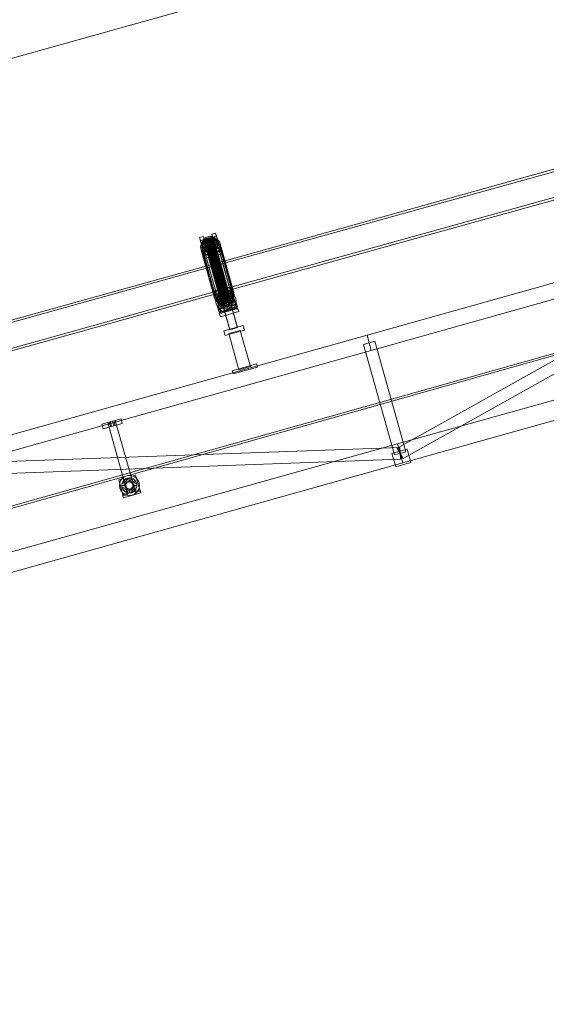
# Model space of a CAD drawing. Header units: millimetres. Extents: x -1970 to 61924, y -58230 to 6847.
# Tile 447 of 656: x 5185 to 6514, y -62 to 2424. Entities that reach past the tile are written whole.
import ezdxf

# ---------------------------------------------------------------- set-up
doc = ezdxf.new("R2010")
doc.units = ezdxf.units.MM
doc.layers.add('COTAS_P', color=1, linetype='Continuous', lineweight=0)
doc.layers.add('lateral_C01', color=7, linetype='Continuous', lineweight=0)
doc.dimstyles.new('R19_100', dxfattribs={"dimtxt": 250, "dimasz": 150, "dimexe": 150, "dimexo": 80, "dimgap": 100, "dimtad": 1, "dimtih": 1, "dimtoh": 1, "dimdsep": 46, "dimcen": 0.09, "dimadec": 0, "dimazin": 0, "dimtfac": 1, "dimtdec": 4, "dimtofl": 0, "dimtmove": 0, "dimatfit": 3, "dimfxl": 1, "dimtolj": 1, "dimtzin": 0, "dimarcsym": 0})

# ---------------------------------------------------------------- blocks, each defined once
blk = doc.blocks.new('DIM_R26_1')
at = {"layer": 'COTAS_P'}
for p, q in [((807.3, 1106.7), (9950.7, 3666.7)), ((9950.7, 3666.7), (9794.1, 3669.6)), ((9950.7, 3666.7), (9818.4, 3582.9)), ((10193.4, 2800), (9950.7, 3666.7)), ((807.3, 1106.7), (939.7, 1190.4)), ((1050, 240), (807.3, 1106.7)), ((807.3, 1106.7), (963.9, 1103.8))]:
    blk.add_line(p, q, dxfattribs=at)
blk.add_text('9495 P', height=250, rotation=15.6414, dxfattribs=at).set_placement((5352.1, 2483))
blk = doc.blocks.new('DIM_R26_28')
at = {"layer": 'COTAS_P'}
for p, q in [((-850, 0), (-850, -2500)), ((61924.1, 0), (61924.1, -2500)), ((-850, -2500), (-700, -2455)), ((61924.1, -2500), (61774.1, -2455)), ((-850, -2500), (61924.1, -2500)), ((-850, -2500), (-700, -2545)), ((61924.1, -2500), (61774.1, -2545))]:
    blk.add_line(p, q, dxfattribs=at)
blk.add_text('62774.13 P', height=250, dxfattribs=at).set_placement((30537.1, -2400))

msp = doc.modelspace()

# ---------------------------------------------------------------- linework, layer by layer
at = {"layer": 'lateral_C01'}
for p, q in [((1103.221, 51.156), (10242.208, 2626.749)), ((1104.577, 46.344), (10243.564, 2621.936)), ((6622.738, 2071.346), (5678.578, 1808.733)), ((5680.186, 1802.953), (6624.345, 2065.566)), ((5697.022, 1742.421), (6641.182, 2005.035)), ((6642.79, 1999.254), (5698.63, 1736.641)), ((6061.478, 1627.557), (7217.04, 1951.095)), ((6137.735, 1342.127), (7215.108, 1944.926)), ((6152.383, 1315.946), (7229.756, 1918.746)), ((6072.263, 1589.038), (7227.824, 1912.577)), ((5638.618, 1873.853), (5648.248, 1876.549)), ((5640.77, 1866.117), (5638.618, 1873.853)), ((5638.618, 1873.853), (5649.251, 1835.999)), ((5650.4, 1868.813), (5640.77, 1866.117)), ((5651.403, 1828.262), (5640.77, 1866.117)), ((5645.275, 1861.304), (5649.446, 1865.906)), ((5646.14, 1863.879), (5648.176, 1867.797)), ((5648.176, 1867.797), (5651.296, 1871.239)), ((5656.551, 1864.127), (5648.176, 1867.797)), ((5648.176, 1867.797), (5650.02, 1861.166)), ((5648.248, 1876.549), (5650.4, 1868.813)), ((5658.881, 1838.695), (5648.248, 1876.549)), ((5649.446, 1865.906), (5654.783, 1869.558)), ((5649.446, 1865.906), (5684.029, 1741.571)), ((5650.4, 1868.813), (5661.033, 1830.958)), ((5651.296, 1871.239), (5655.289, 1873.971)), ((5658.029, 1865.757), (5651.296, 1871.239)), ((5651.296, 1871.239), (5653.141, 1864.608)), ((5657.133, 1867.34), (5653.141, 1864.608)), ((5654.783, 1869.558), (5660.922, 1872.013)), ((5654.783, 1869.558), (5689.366, 1745.224)), ((5655.28, 1863.376), (5656.244, 1865.232)), ((5655.289, 1873.971), (5659.881, 1875.808)), ((5659.921, 1867.052), (5655.289, 1873.971)), ((5655.289, 1873.971), (5657.133, 1867.34)), ((5656.244, 1865.232), (5657.722, 1866.862)), ((5656.244, 1865.232), (5696.36, 1721.004)), ((5658.029, 1865.757), (5656.551, 1864.127)), ((5661.725, 1869.177), (5657.133, 1867.34)), ((5657.133, 1867.34), (5661.765, 1860.42)), ((5657.722, 1866.862), (5659.613, 1868.157)), ((5657.722, 1866.862), (5697.838, 1722.634)), ((5659.921, 1867.052), (5658.029, 1865.757)), ((5659.874, 1859.126), (5658.029, 1865.757)), ((5659.613, 1868.157), (5661.788, 1869.027)), ((5659.613, 1868.157), (5699.73, 1723.928)), ((5659.881, 1875.808), (5664.759, 1876.623)), ((5662.096, 1867.921), (5659.881, 1875.808)), ((5659.881, 1875.808), (5661.725, 1869.177)), ((5662.096, 1867.921), (5659.921, 1867.052)), ((5661.765, 1860.42), (5659.921, 1867.052)), ((5660.922, 1872.013), (5667.444, 1873.103)), ((5660.922, 1872.013), (5695.505, 1747.679)), ((5666.604, 1869.992), (5661.725, 1869.177)), ((5661.725, 1869.177), (5663.94, 1861.29)), ((5661.788, 1869.027), (5664.099, 1869.413)), ((5661.788, 1869.027), (5701.905, 1724.798)), ((5664.407, 1868.308), (5662.096, 1867.921)), ((5663.94, 1861.29), (5662.096, 1867.921)), ((5664.099, 1869.413), (5666.389, 1869.289)), ((5664.099, 1869.413), (5704.216, 1725.185)), ((5664.407, 1868.308), (5664.759, 1876.623)), ((5666.696, 1868.184), (5664.407, 1868.308)), ((5666.251, 1861.676), (5664.407, 1868.308)), ((5664.759, 1876.623), (5669.593, 1876.362)), ((5664.759, 1876.623), (5666.604, 1869.992)), ((5666.604, 1869.992), (5666.251, 1861.676)), ((5666.389, 1869.289), (5668.501, 1868.664)), ((5666.389, 1869.289), (5706.505, 1725.061)), ((5671.437, 1869.73), (5666.604, 1869.992)), ((5666.696, 1868.184), (5669.593, 1876.362)), ((5668.808, 1867.558), (5666.696, 1868.184)), ((5668.541, 1861.553), (5666.696, 1868.184)), ((5667.444, 1873.103), (5673.906, 1872.754)), ((5667.444, 1873.103), (5702.027, 1748.769)), ((5668.501, 1868.664), (5670.291, 1867.579)), ((5668.501, 1868.664), (5708.617, 1724.435)), ((5671.437, 1869.73), (5668.541, 1861.553)), ((5668.808, 1867.558), (5674.051, 1875.041)), ((5670.598, 1866.474), (5668.808, 1867.558)), ((5670.652, 1860.927), (5668.808, 1867.558)), ((5669.433, 1882.481), (5679.063, 1885.177)), ((5671.585, 1874.744), (5669.433, 1882.481)), ((5669.433, 1882.481), (5680.066, 1844.626)), ((5669.593, 1876.362), (5674.051, 1875.041)), ((5669.593, 1876.362), (5671.437, 1869.73)), ((5670.291, 1867.579), (5671.637, 1866.11)), ((5670.291, 1867.579), (5710.407, 1723.351)), ((5670.598, 1866.474), (5677.83, 1872.752)), ((5671.945, 1865.005), (5670.598, 1866.474)), ((5672.443, 1859.843), (5670.598, 1866.474)), ((5675.895, 1868.41), (5670.652, 1860.927)), ((5675.895, 1868.41), (5671.437, 1869.73)), ((5681.215, 1877.44), (5671.585, 1874.744)), ((5682.218, 1836.89), (5671.585, 1874.744)), ((5671.637, 1866.11), (5672.449, 1864.355)), ((5671.637, 1866.11), (5711.754, 1721.881)), ((5671.945, 1865.005), (5680.673, 1869.65)), ((5672.756, 1863.25), (5671.945, 1865.005)), ((5673.789, 1858.373), (5671.945, 1865.005)), ((5679.675, 1866.121), (5672.443, 1859.843)), ((5682.386, 1865.946), (5672.756, 1863.25)), ((5673.906, 1872.754), (5679.865, 1870.989)), ((5673.906, 1872.754), (5708.489, 1748.419)), ((5674.051, 1875.041), (5677.83, 1872.752)), ((5674.051, 1875.041), (5675.895, 1868.41)), ((5679.675, 1866.121), (5675.895, 1868.41)), ((5677.83, 1872.752), (5680.673, 1869.65)), ((5677.83, 1872.752), (5679.675, 1866.121)), ((5679.063, 1885.177), (5681.215, 1877.44)), ((5689.696, 1847.322), (5679.063, 1885.177)), ((5682.517, 1863.019), (5679.675, 1866.121)), ((5679.865, 1870.989), (5684.918, 1867.929)), ((5679.865, 1870.989), (5714.449, 1746.654)), ((5680.673, 1869.65), (5682.386, 1865.946)), ((5680.673, 1869.65), (5682.517, 1863.019)), ((5681.215, 1877.44), (5691.848, 1839.586)), ((5684.23, 1859.315), (5682.386, 1865.946)), ((5682.386, 1865.946), (5682.852, 1861.894)), ((5684.918, 1867.929), (5688.718, 1863.781)), ((5684.918, 1867.929), (5719.501, 1743.594)), ((5641.466, 1850.552), (5642.553, 1856.067)), ((5642.089, 1845.134), (5641.466, 1850.552)), ((5641.466, 1850.552), (5676.05, 1726.217)), ((5644.379, 1840.183), (5642.089, 1845.134)), ((5642.089, 1845.134), (5676.672, 1720.799)), ((5642.553, 1856.067), (5645.275, 1861.304)), ((5642.553, 1856.067), (5677.136, 1731.732)), ((5648.179, 1836.036), (5644.379, 1840.183)), ((5644.379, 1840.183), (5678.962, 1715.848)), ((5645.275, 1861.304), (5679.858, 1736.969)), ((5645.327, 1859.754), (5646.14, 1863.879)), ((5655.202, 1860.317), (5645.327, 1859.754)), ((5645.327, 1859.754), (5647.172, 1853.123)), ((5645.793, 1855.701), (5645.327, 1859.754)), ((5655.423, 1858.397), (5645.793, 1855.701)), ((5645.793, 1855.701), (5647.637, 1849.07)), ((5647.506, 1851.997), (5645.793, 1855.701)), ((5645.919, 1836.767), (5692.142, 1849.709)), ((5655.587, 1862.271), (5646.14, 1863.879)), ((5646.14, 1863.879), (5647.984, 1857.248)), ((5647.984, 1857.248), (5647.172, 1853.123)), ((5647.172, 1853.123), (5657.046, 1853.686)), ((5647.172, 1853.123), (5647.637, 1849.07)), ((5656.234, 1856.643), (5647.506, 1851.997)), ((5647.506, 1851.997), (5649.35, 1845.366)), ((5650.349, 1848.895), (5647.506, 1851.997)), ((5647.637, 1849.07), (5657.267, 1851.766)), ((5647.637, 1849.07), (5649.35, 1845.366)), ((5650.02, 1861.166), (5647.984, 1857.248)), ((5647.984, 1857.248), (5657.431, 1855.64)), ((5694.294, 1841.972), (5648.071, 1829.031)), ((5694.357, 1841.822), (5648.134, 1828.881)), ((5649.35, 1845.366), (5658.078, 1850.012)), ((5649.35, 1845.366), (5652.193, 1842.264)), ((5653.141, 1864.608), (5650.02, 1861.166)), ((5650.02, 1861.166), (5658.396, 1857.496)), ((5657.581, 1855.173), (5650.349, 1848.895)), ((5650.349, 1848.895), (5652.193, 1842.264)), ((5654.128, 1846.606), (5650.349, 1848.895)), ((5652.193, 1842.264), (5659.425, 1848.542)), ((5652.193, 1842.264), (5655.972, 1839.975)), ((5653.141, 1864.608), (5659.874, 1859.126)), ((5659.371, 1854.089), (5654.128, 1846.606)), ((5654.128, 1846.606), (5655.972, 1839.975)), ((5658.586, 1845.286), (5654.128, 1846.606)), ((5654.895, 1861.422), (5655.28, 1863.376)), ((5655.115, 1859.502), (5654.895, 1861.422)), ((5654.895, 1861.422), (5695.011, 1717.194)), ((5655.927, 1857.748), (5655.115, 1859.502)), ((5655.115, 1859.502), (5695.232, 1715.274)), ((5655.587, 1862.271), (5655.202, 1860.317)), ((5657.046, 1853.686), (5655.202, 1860.317)), ((5655.202, 1860.317), (5655.423, 1858.397)), ((5655.28, 1863.376), (5695.396, 1719.148)), ((5657.267, 1851.766), (5655.423, 1858.397)), ((5655.423, 1858.397), (5656.234, 1856.643)), ((5656.551, 1864.127), (5655.587, 1862.271)), ((5657.431, 1855.64), (5655.587, 1862.271)), ((5657.273, 1856.279), (5655.927, 1857.748)), ((5655.927, 1857.748), (5696.043, 1713.52)), ((5655.972, 1839.975), (5661.215, 1847.458)), ((5658.078, 1850.012), (5656.234, 1856.643)), ((5656.234, 1856.643), (5657.581, 1855.173)), ((5658.396, 1857.496), (5656.551, 1864.127)), ((5657.046, 1853.686), (5657.431, 1855.64)), ((5657.267, 1851.766), (5657.046, 1853.686)), ((5658.078, 1850.012), (5657.267, 1851.766)), ((5659.063, 1855.194), (5657.273, 1856.279)), ((5657.273, 1856.279), (5697.39, 1712.05)), ((5657.431, 1855.64), (5658.396, 1857.496)), ((5659.425, 1848.542), (5657.581, 1855.173)), ((5657.581, 1855.173), (5659.371, 1854.089)), ((5659.425, 1848.542), (5658.078, 1850.012)), ((5658.396, 1857.496), (5659.874, 1859.126)), ((5661.483, 1853.464), (5658.586, 1845.286)), ((5658.586, 1845.286), (5660.431, 1838.655)), ((5663.419, 1845.024), (5658.586, 1845.286)), ((5661.175, 1854.569), (5659.063, 1855.194)), ((5659.063, 1855.194), (5699.18, 1710.966)), ((5661.215, 1847.458), (5659.371, 1854.089)), ((5659.371, 1854.089), (5661.483, 1853.464)), ((5661.215, 1847.458), (5659.425, 1848.542)), ((5659.874, 1859.126), (5661.765, 1860.42)), ((5660.431, 1838.655), (5663.327, 1846.832)), ((5660.442, 1836.796), (5679.702, 1842.189)), ((5679.77, 1841.943), (5660.511, 1836.551)), ((5663.465, 1854.445), (5661.175, 1854.569)), ((5661.175, 1854.569), (5701.292, 1710.341)), ((5663.327, 1846.832), (5661.215, 1847.458)), ((5663.327, 1846.832), (5661.483, 1853.464)), ((5661.483, 1853.464), (5663.772, 1853.34)), ((5661.765, 1860.42), (5663.94, 1861.29)), ((5665.616, 1846.709), (5663.327, 1846.832)), ((5663.772, 1853.34), (5663.419, 1845.024)), ((5668.298, 1845.84), (5663.419, 1845.024)), ((5663.419, 1845.024), (5665.264, 1838.393)), ((5665.776, 1854.831), (5663.465, 1854.445)), ((5663.465, 1854.445), (5703.581, 1710.217)), ((5663.772, 1853.34), (5666.083, 1853.726)), ((5665.616, 1846.709), (5663.772, 1853.34)), ((5663.94, 1861.29), (5666.251, 1861.676)), ((5665.264, 1838.393), (5665.616, 1846.709)), ((5667.927, 1847.095), (5665.616, 1846.709)), ((5667.951, 1855.701), (5665.776, 1854.831)), ((5665.776, 1854.831), (5705.892, 1710.603)), ((5666.083, 1853.726), (5668.258, 1854.596)), ((5666.083, 1853.726), (5668.298, 1845.84)), ((5667.927, 1847.095), (5666.083, 1853.726)), ((5666.251, 1861.676), (5668.541, 1861.553)), ((5670.103, 1847.965), (5667.927, 1847.095)), ((5670.143, 1839.208), (5667.927, 1847.095)), ((5669.842, 1856.995), (5667.951, 1855.701)), ((5667.951, 1855.701), (5708.067, 1711.473)), ((5668.258, 1854.596), (5670.149, 1855.89)), ((5668.258, 1854.596), (5672.89, 1847.676)), ((5670.103, 1847.965), (5668.258, 1854.596)), ((5672.89, 1847.676), (5668.298, 1845.84)), ((5668.298, 1845.84), (5670.143, 1839.208)), ((5668.541, 1861.553), (5670.652, 1860.927)), ((5671.32, 1858.626), (5669.842, 1856.995)), ((5669.842, 1856.995), (5709.958, 1712.767)), ((5671.994, 1849.259), (5670.103, 1847.965)), ((5674.735, 1841.045), (5670.103, 1847.965)), ((5670.143, 1839.208), (5674.735, 1841.045)), ((5670.149, 1855.89), (5671.627, 1857.521)), ((5670.149, 1855.89), (5676.883, 1850.409)), ((5671.994, 1849.259), (5670.149, 1855.89)), ((5670.652, 1860.927), (5672.443, 1859.843)), ((5672.284, 1860.482), (5671.32, 1858.626)), ((5671.32, 1858.626), (5711.436, 1714.398)), ((5671.627, 1857.521), (5672.592, 1859.376)), ((5671.627, 1857.521), (5680.003, 1853.851)), ((5673.472, 1850.89), (5671.627, 1857.521)), ((5673.472, 1850.89), (5671.994, 1849.259)), ((5678.727, 1843.777), (5671.994, 1849.259)), ((5672.669, 1862.436), (5672.284, 1860.482)), ((5672.284, 1860.482), (5712.401, 1716.253)), ((5672.443, 1859.843), (5673.789, 1858.373)), ((5672.449, 1864.355), (5672.669, 1862.436)), ((5712.565, 1720.127), (5672.449, 1864.355)), ((5672.592, 1859.376), (5672.977, 1861.331)), ((5672.592, 1859.376), (5682.039, 1857.768)), ((5674.436, 1852.745), (5672.592, 1859.376)), ((5672.669, 1862.436), (5712.786, 1718.207)), ((5672.756, 1863.25), (5674.601, 1856.619)), ((5672.977, 1861.331), (5672.756, 1863.25)), ((5676.883, 1850.409), (5672.89, 1847.676)), ((5672.89, 1847.676), (5674.735, 1841.045)), ((5672.977, 1861.331), (5682.852, 1861.894)), ((5674.821, 1854.699), (5672.977, 1861.331)), ((5674.436, 1852.745), (5673.472, 1850.89)), ((5681.847, 1847.22), (5673.472, 1850.89)), ((5682.517, 1863.019), (5673.789, 1858.373)), ((5673.789, 1858.373), (5674.601, 1856.619)), ((5674.821, 1854.699), (5674.436, 1852.745)), ((5683.883, 1851.137), (5674.436, 1852.745)), ((5674.601, 1856.619), (5684.23, 1859.315)), ((5674.601, 1856.619), (5674.821, 1854.699)), ((5674.735, 1841.045), (5678.727, 1843.777)), ((5684.696, 1855.263), (5674.821, 1854.699)), ((5680.003, 1853.851), (5676.883, 1850.409)), ((5676.883, 1850.409), (5678.727, 1843.777)), ((5678.727, 1843.777), (5681.847, 1847.22)), ((5679.702, 1842.189), (5679.77, 1841.943)), ((5734.333, 1647.078), (5679.702, 1842.189)), ((5679.77, 1841.943), (5734.402, 1646.833)), ((5682.039, 1857.768), (5680.003, 1853.851)), ((5680.003, 1853.851), (5681.847, 1847.22)), ((5689.696, 1847.322), (5680.066, 1844.626)), ((5680.066, 1844.626), (5682.218, 1836.89)), ((5681.847, 1847.22), (5683.883, 1851.137)), ((5682.852, 1861.894), (5682.039, 1857.768)), ((5682.039, 1857.768), (5683.883, 1851.137)), ((5684.23, 1859.315), (5682.517, 1863.019)), ((5682.852, 1861.894), (5684.696, 1855.263)), ((5687.823, 1842.66), (5683.651, 1838.059)), ((5683.883, 1851.137), (5684.696, 1855.263)), ((5684.696, 1855.263), (5684.23, 1859.315)), ((5690.544, 1847.897), (5687.823, 1842.66)), ((5687.823, 1842.66), (5722.406, 1718.326)), ((5688.718, 1863.781), (5691.008, 1858.83)), ((5688.718, 1863.781), (5723.301, 1739.447)), ((5691.848, 1839.586), (5689.696, 1847.322)), ((5691.631, 1853.413), (5690.544, 1847.897)), ((5690.544, 1847.897), (5725.127, 1723.563)), ((5691.008, 1858.83), (5691.631, 1853.413)), ((5725.591, 1734.496), (5691.008, 1858.83)), ((5691.631, 1853.413), (5726.214, 1729.078)), ((5692.142, 1849.709), (5694.294, 1841.972)), ((5694.357, 1841.822), (5692.142, 1849.709)), ((5694.294, 1841.972), (5696.509, 1834.086)), ((5696.509, 1834.086), (5694.357, 1841.822)), ((5648.071, 1829.031), (5645.919, 1836.767)), ((5645.919, 1836.767), (5648.134, 1828.881)), ((5650.286, 1821.144), (5648.071, 1829.031)), ((5648.134, 1828.881), (5650.286, 1821.144)), ((5653.232, 1832.975), (5648.179, 1836.036)), ((5648.179, 1836.036), (5682.763, 1711.701)), ((5658.881, 1838.695), (5649.251, 1835.999)), ((5649.251, 1835.999), (5651.403, 1828.262)), ((5650.286, 1821.144), (5696.509, 1834.086)), ((5651.403, 1828.262), (5661.033, 1830.958)), ((5659.192, 1831.21), (5653.232, 1832.975)), ((5653.232, 1832.975), (5687.815, 1708.641)), ((5655.972, 1839.975), (5660.431, 1838.655)), ((5661.033, 1830.958), (5658.881, 1838.695)), ((5665.653, 1830.861), (5659.192, 1831.21)), ((5659.192, 1831.21), (5693.775, 1706.876)), ((5660.431, 1838.655), (5665.264, 1838.393)), ((5660.511, 1836.551), (5660.442, 1836.796)), ((5715.074, 1641.685), (5660.442, 1836.796)), ((5715.143, 1641.44), (5660.511, 1836.551)), ((5665.264, 1838.393), (5670.143, 1839.208)), ((5672.175, 1831.951), (5665.653, 1830.861)), ((5665.653, 1830.861), (5700.236, 1706.526)), ((5678.314, 1834.406), (5672.175, 1831.951)), ((5672.175, 1831.951), (5706.758, 1707.616)), ((5683.651, 1838.059), (5678.314, 1834.406)), ((5678.314, 1834.406), (5712.897, 1710.071)), ((5682.218, 1836.89), (5691.848, 1839.586)), ((5683.651, 1838.059), (5718.234, 1713.724)), ((5678.578, 1808.733), (4734.419, 1546.12)), ((4736.026, 1540.34), (5680.186, 1802.953)), ((5697.022, 1742.421), (5678.578, 1808.733)), ((5678.578, 1808.733), (5680.186, 1802.953)), ((5680.186, 1802.953), (5698.63, 1736.641)), ((4752.863, 1479.808), (5697.022, 1742.421)), ((5676.276, 1738.466), (5685.905, 1741.162)), ((5684.029, 1741.571), (5679.858, 1736.969)), ((5689.366, 1745.224), (5684.029, 1741.571)), ((5685.905, 1741.162), (5688.057, 1733.426)), ((5696.538, 1703.308), (5685.905, 1741.162)), ((5695.505, 1747.679), (5689.366, 1745.224)), ((5702.027, 1748.769), (5695.505, 1747.679)), ((5697.538, 1740.421), (5702.417, 1741.236)), ((5708.489, 1748.419), (5702.027, 1748.769)), ((5702.064, 1732.921), (5702.417, 1741.236)), ((5702.417, 1741.236), (5707.25, 1740.975)), ((5702.417, 1741.236), (5704.261, 1734.605)), ((5704.353, 1732.797), (5707.25, 1740.975)), ((5707.091, 1747.094), (5716.72, 1749.79)), ((5709.242, 1739.358), (5707.091, 1747.094)), ((5707.091, 1747.094), (5717.723, 1709.24)), ((5707.25, 1740.975), (5711.708, 1739.655)), ((5707.25, 1740.975), (5709.094, 1734.344)), ((5714.449, 1746.654), (5708.489, 1748.419)), ((5718.872, 1742.054), (5709.242, 1739.358)), ((5719.501, 1743.594), (5714.449, 1746.654)), ((5716.72, 1749.79), (5718.872, 1742.054)), ((5727.353, 1711.936), (5716.72, 1749.79)), ((5718.872, 1742.054), (5729.505, 1704.199)), ((5723.301, 1739.447), (5719.501, 1743.594)), ((5698.63, 1736.641), (4754.471, 1474.028)), ((5677.136, 1731.732), (5676.05, 1726.217)), ((5676.05, 1726.217), (5676.672, 1720.799)), ((5678.427, 1730.73), (5676.276, 1738.466)), ((5676.276, 1738.466), (5686.908, 1700.612)), ((5676.672, 1720.799), (5678.962, 1715.848)), ((5679.858, 1736.969), (5677.136, 1731.732)), ((5688.057, 1733.426), (5678.427, 1730.73)), ((5689.06, 1692.875), (5678.427, 1730.73)), ((5678.962, 1715.848), (5682.763, 1711.701)), ((5679.055, 1728.668), (5688.685, 1731.364)), ((5679.055, 1728.668), (5691.996, 1682.445)), ((5680.08, 1711.897), (5680.872, 1718.48)), ((5680.872, 1718.48), (5683.341, 1724.634)), ((5682.984, 1724.367), (5683.797, 1728.493)), ((5692.859, 1724.93), (5682.984, 1724.367)), ((5682.984, 1724.367), (5684.829, 1717.736)), ((5683.45, 1720.314), (5682.984, 1724.367)), ((5683.341, 1724.634), (5687.318, 1729.94)), ((5693.08, 1723.01), (5683.45, 1720.314)), ((5683.45, 1720.314), (5685.295, 1713.683)), ((5685.163, 1716.611), (5683.45, 1720.314)), ((5683.797, 1728.493), (5685.833, 1732.41)), ((5693.244, 1726.884), (5683.797, 1728.493)), ((5683.797, 1728.493), (5685.641, 1721.861)), ((5685.641, 1721.861), (5684.829, 1717.736)), ((5684.829, 1717.736), (5694.704, 1718.299)), ((5684.829, 1717.736), (5685.295, 1713.683)), ((5693.891, 1721.256), (5685.163, 1716.611)), ((5685.163, 1716.611), (5687.007, 1709.98)), ((5688.006, 1713.509), (5685.163, 1716.611)), ((5685.295, 1713.683), (5694.924, 1716.379)), ((5687.677, 1725.779), (5685.641, 1721.861)), ((5685.641, 1721.861), (5695.089, 1720.253)), ((5685.833, 1732.41), (5688.953, 1735.852)), ((5694.208, 1728.74), (5685.833, 1732.41)), ((5685.833, 1732.41), (5687.677, 1725.779)), ((5686.48, 1711.969), (5687.072, 1716.893)), ((5687.072, 1716.893), (5688.919, 1721.497)), ((5696.76, 1714.413), (5687.072, 1716.893)), ((5687.318, 1729.94), (5692.533, 1734.035)), ((5690.798, 1729.221), (5687.677, 1725.779)), ((5687.677, 1725.779), (5696.053, 1722.109)), ((5695.238, 1719.787), (5688.006, 1713.509)), ((5688.057, 1733.426), (5698.69, 1695.572)), ((5701.626, 1685.142), (5688.685, 1731.364)), ((5688.919, 1721.497), (5691.894, 1725.465)), ((5697.634, 1716.594), (5688.919, 1721.497)), ((5688.953, 1735.852), (5692.946, 1738.585)), ((5695.687, 1730.371), (5688.953, 1735.852)), ((5688.953, 1735.852), (5690.798, 1729.221)), ((5694.79, 1731.953), (5690.798, 1729.221)), ((5690.798, 1729.221), (5697.531, 1723.739)), ((5697.028, 1718.702), (5691.785, 1711.219)), ((5691.894, 1725.465), (5695.795, 1728.529)), ((5699.044, 1718.474), (5691.894, 1725.465)), ((5692.533, 1734.035), (5698.63, 1736.641)), ((5693.244, 1726.884), (5692.859, 1724.93)), ((5694.704, 1718.299), (5692.859, 1724.93)), ((5692.859, 1724.93), (5693.08, 1723.01)), ((5692.946, 1738.585), (5697.538, 1740.421)), ((5697.578, 1731.665), (5692.946, 1738.585)), ((5692.946, 1738.585), (5694.79, 1731.953)), ((5694.924, 1716.379), (5693.08, 1723.01)), ((5693.08, 1723.01), (5693.891, 1721.256)), ((5694.208, 1728.74), (5693.244, 1726.884)), ((5695.089, 1720.253), (5693.244, 1726.884)), ((5695.736, 1714.625), (5693.891, 1721.256)), ((5693.891, 1721.256), (5695.238, 1719.787)), ((5695.687, 1730.371), (5694.208, 1728.74)), ((5696.053, 1722.109), (5694.208, 1728.74)), ((5694.704, 1718.299), (5695.089, 1720.253)), ((5694.924, 1716.379), (5694.704, 1718.299)), ((5699.382, 1733.79), (5694.79, 1731.953)), ((5694.79, 1731.953), (5699.422, 1725.034)), ((5695.736, 1714.625), (5694.924, 1716.379)), ((5695.396, 1719.148), (5695.011, 1717.194)), ((5695.011, 1717.194), (5695.232, 1715.274)), ((5695.089, 1720.253), (5696.053, 1722.109)), ((5697.082, 1713.156), (5695.238, 1719.787)), ((5695.238, 1719.787), (5697.028, 1718.702)), ((5696.36, 1721.004), (5695.396, 1719.148)), ((5697.578, 1731.665), (5695.687, 1730.371)), ((5697.531, 1723.739), (5695.687, 1730.371)), ((5695.795, 1728.529), (5700.356, 1730.478)), ((5700.891, 1719.925), (5695.795, 1728.529)), ((5696.053, 1722.109), (5697.531, 1723.739)), ((5699.14, 1718.077), (5696.243, 1709.899)), ((5697.838, 1722.634), (5696.36, 1721.004)), ((5696.76, 1714.413), (5697.634, 1716.594)), ((5698.872, 1712.071), (5697.028, 1718.702)), ((5697.028, 1718.702), (5699.14, 1718.077)), ((5697.531, 1723.739), (5699.422, 1725.034)), ((5699.753, 1732.535), (5697.538, 1740.421)), ((5697.538, 1740.421), (5699.382, 1733.79)), ((5699.753, 1732.535), (5697.578, 1731.665)), ((5699.422, 1725.034), (5697.578, 1731.665)), ((5697.634, 1716.594), (5699.044, 1718.474)), ((5699.73, 1723.928), (5697.838, 1722.634)), ((5698.63, 1736.641), (5705.194, 1737.58)), ((5699.044, 1718.474), (5700.891, 1719.925)), ((5700.984, 1711.446), (5699.14, 1718.077)), ((5699.14, 1718.077), (5701.429, 1717.953)), ((5704.261, 1734.605), (5699.382, 1733.79)), ((5699.382, 1733.79), (5701.597, 1725.904)), ((5699.422, 1725.034), (5701.597, 1725.904)), ((5701.905, 1724.798), (5699.73, 1723.928)), ((5702.064, 1732.921), (5699.753, 1732.535)), ((5701.597, 1725.904), (5699.753, 1732.535)), ((5700.356, 1730.478), (5705.266, 1731.18)), ((5703.052, 1720.848), (5700.356, 1730.478)), ((5700.891, 1719.925), (5703.052, 1720.848)), ((5701.429, 1717.953), (5701.076, 1709.638)), ((5701.429, 1717.953), (5703.74, 1718.339)), ((5703.274, 1711.322), (5701.429, 1717.953)), ((5701.597, 1725.904), (5703.908, 1726.29)), ((5704.216, 1725.185), (5701.905, 1724.798)), ((5704.353, 1732.797), (5702.064, 1732.921)), ((5703.908, 1726.29), (5702.064, 1732.921)), ((5703.052, 1720.848), (5705.378, 1721.181)), ((5703.74, 1718.339), (5705.915, 1719.209)), ((5703.74, 1718.339), (5705.955, 1710.453)), ((5705.585, 1711.708), (5703.74, 1718.339)), ((5704.261, 1734.605), (5703.908, 1726.29)), ((5703.908, 1726.29), (5706.198, 1726.166)), ((5706.505, 1725.061), (5704.216, 1725.185)), ((5709.094, 1734.344), (5704.261, 1734.605)), ((5706.465, 1732.172), (5704.353, 1732.797)), ((5706.198, 1726.166), (5704.353, 1732.797)), ((5705.194, 1737.58), (5711.777, 1736.788)), ((5705.378, 1721.181), (5705.266, 1731.18)), ((5705.266, 1731.18), (5710.19, 1730.588)), ((5705.378, 1721.181), (5707.71, 1720.9)), ((5705.915, 1719.209), (5707.806, 1720.503)), ((5705.915, 1719.209), (5710.547, 1712.289)), ((5707.76, 1712.578), (5705.915, 1719.209)), ((5709.094, 1734.344), (5706.198, 1726.166)), ((5706.198, 1726.166), (5708.31, 1725.54)), ((5706.465, 1732.172), (5711.708, 1739.655)), ((5708.255, 1731.087), (5706.465, 1732.172)), ((5708.31, 1725.54), (5706.465, 1732.172)), ((5708.617, 1724.435), (5706.505, 1725.061)), ((5707.71, 1720.9), (5710.19, 1730.588)), ((5707.71, 1720.9), (5709.891, 1720.026)), ((5707.806, 1720.503), (5709.285, 1722.134)), ((5707.806, 1720.503), (5714.54, 1715.022)), ((5709.651, 1713.872), (5707.806, 1720.503)), ((5708.255, 1731.087), (5715.487, 1737.365)), ((5709.602, 1729.618), (5708.255, 1731.087)), ((5710.1, 1724.456), (5708.255, 1731.087)), ((5713.552, 1733.023), (5708.31, 1725.54)), ((5708.31, 1725.54), (5710.1, 1724.456)), ((5710.407, 1723.351), (5708.617, 1724.435)), ((5713.552, 1733.023), (5709.094, 1734.344)), ((5719.875, 1701.503), (5709.242, 1739.358)), ((5709.285, 1722.134), (5710.249, 1723.99)), ((5709.285, 1722.134), (5717.66, 1718.464)), ((5711.129, 1715.503), (5709.285, 1722.134)), ((5709.602, 1729.618), (5718.33, 1734.263)), ((5710.413, 1727.864), (5709.602, 1729.618)), ((5711.446, 1722.987), (5709.602, 1729.618)), ((5709.87, 1737.296), (5719.5, 1739.992)), ((5709.87, 1737.296), (5722.811, 1691.073)), ((5709.891, 1720.026), (5714.794, 1728.741)), ((5709.891, 1720.026), (5711.771, 1718.616)), ((5717.332, 1730.734), (5710.1, 1724.456)), ((5710.1, 1724.456), (5711.446, 1722.987)), ((5710.19, 1730.588), (5714.794, 1728.741)), ((5710.249, 1723.99), (5710.634, 1725.944)), ((5710.249, 1723.99), (5719.696, 1722.381)), ((5712.093, 1717.358), (5710.249, 1723.99)), ((5711.754, 1721.881), (5710.407, 1723.351)), ((5720.043, 1730.56), (5710.413, 1727.864)), ((5710.413, 1727.864), (5712.258, 1721.232)), ((5710.634, 1725.944), (5710.413, 1727.864)), ((5710.634, 1725.944), (5720.509, 1726.507)), ((5712.478, 1719.313), (5710.634, 1725.944)), ((5712.093, 1717.358), (5711.129, 1715.503)), ((5711.436, 1714.398), (5712.401, 1716.253)), ((5720.175, 1727.632), (5711.446, 1722.987)), ((5711.446, 1722.987), (5712.258, 1721.232)), ((5711.708, 1739.655), (5715.487, 1737.365)), ((5711.708, 1739.655), (5713.552, 1733.023)), ((5712.565, 1720.127), (5711.754, 1721.881)), ((5711.771, 1718.616), (5718.762, 1725.766)), ((5711.771, 1718.616), (5713.222, 1716.768)), ((5711.777, 1736.788), (5717.931, 1734.319)), ((5712.478, 1719.313), (5712.093, 1717.358)), ((5721.54, 1715.75), (5712.093, 1717.358)), ((5712.258, 1721.232), (5721.887, 1723.929)), ((5712.258, 1721.232), (5712.478, 1719.313)), ((5712.401, 1716.253), (5712.786, 1718.207)), ((5722.353, 1719.876), (5712.478, 1719.313)), ((5712.786, 1718.207), (5712.565, 1720.127)), ((5713.222, 1716.768), (5721.826, 1721.865)), ((5713.222, 1716.768), (5714.145, 1714.608)), ((5717.332, 1730.734), (5713.552, 1733.023)), ((5723.775, 1717.304), (5714.145, 1714.608)), ((5717.66, 1718.464), (5714.54, 1715.022)), ((5714.794, 1728.741), (5718.762, 1725.766)), ((5715.487, 1737.365), (5718.33, 1734.263)), ((5715.487, 1737.365), (5717.332, 1730.734)), ((5720.175, 1727.632), (5717.332, 1730.734)), ((5719.696, 1722.381), (5717.66, 1718.464)), ((5717.66, 1718.464), (5719.505, 1711.833)), ((5717.931, 1734.319), (5723.237, 1730.342)), ((5718.234, 1713.724), (5722.406, 1718.326)), ((5718.33, 1734.263), (5720.043, 1730.56)), ((5718.33, 1734.263), (5720.175, 1727.632)), ((5718.762, 1725.766), (5721.826, 1721.865)), ((5732.441, 1693.769), (5719.5, 1739.992)), ((5719.505, 1711.833), (5721.54, 1715.75)), ((5720.509, 1726.507), (5719.696, 1722.381)), ((5719.696, 1722.381), (5721.54, 1715.75)), ((5721.887, 1723.929), (5720.043, 1730.56)), ((5720.043, 1730.56), (5720.509, 1726.507)), ((5721.887, 1723.929), (5720.175, 1727.632)), ((5720.509, 1726.507), (5722.353, 1719.876)), ((5721.54, 1715.75), (5722.353, 1719.876)), ((5721.826, 1721.865), (5723.775, 1717.304)), ((5722.353, 1719.876), (5721.887, 1723.929)), ((5722.406, 1718.326), (5725.127, 1723.563)), ((5723.237, 1730.342), (5727.332, 1725.127)), ((5725.591, 1734.496), (5723.301, 1739.447)), ((5723.775, 1717.304), (5724.477, 1712.394)), ((5725.127, 1723.563), (5726.214, 1729.078)), ((5726.214, 1729.078), (5725.591, 1734.496)), ((5727.332, 1725.127), (5729.938, 1719.03)), ((5729.938, 1719.03), (5730.877, 1712.466)), ((5681.019, 1705.333), (5680.08, 1711.897)), ((5683.625, 1699.236), (5681.019, 1705.333)), ((5682.763, 1711.701), (5687.815, 1708.641)), ((5683.576, 1701.38), (5729.799, 1714.322)), ((5685.728, 1693.644), (5683.576, 1701.38)), ((5683.576, 1701.38), (5685.792, 1693.494)), ((5687.72, 1694.021), (5683.625, 1699.236)), ((5685.295, 1713.683), (5687.007, 1709.98)), ((5731.951, 1706.585), (5685.728, 1693.644)), ((5687.943, 1685.758), (5685.728, 1693.644)), ((5732.014, 1706.435), (5685.792, 1693.494)), ((5685.792, 1693.494), (5687.943, 1685.758)), ((5696.479, 1712.081), (5686.48, 1711.969)), ((5687.182, 1707.059), (5686.48, 1711.969)), ((5696.538, 1703.308), (5686.908, 1700.612)), ((5686.908, 1700.612), (5689.06, 1692.875)), ((5687.007, 1709.98), (5695.736, 1714.625)), ((5687.007, 1709.98), (5689.85, 1706.877)), ((5696.812, 1709.755), (5687.182, 1707.059)), ((5689.131, 1702.498), (5687.182, 1707.059)), ((5693.025, 1690.044), (5687.72, 1694.021)), ((5687.815, 1708.641), (5693.775, 1706.876)), ((5687.943, 1685.758), (5734.166, 1698.699)), ((5688.006, 1713.509), (5689.85, 1706.877)), ((5691.785, 1711.219), (5688.006, 1713.509)), ((5688.568, 1683.562), (5734.791, 1696.504)), ((5689.06, 1692.875), (5698.69, 1695.572)), ((5697.735, 1707.595), (5689.131, 1702.498)), ((5692.195, 1698.597), (5689.131, 1702.498)), ((5689.85, 1706.877), (5697.082, 1713.156)), ((5689.85, 1706.877), (5693.63, 1704.588)), ((5691.785, 1711.219), (5693.63, 1704.588)), ((5696.243, 1709.899), (5691.785, 1711.219)), ((5699.186, 1705.747), (5692.195, 1698.597)), ((5696.163, 1695.622), (5692.195, 1698.597)), ((5693.63, 1704.588), (5698.872, 1712.071)), ((5693.63, 1704.588), (5698.088, 1703.268)), ((5693.775, 1706.876), (5700.236, 1706.526)), ((5695.232, 1715.274), (5696.043, 1713.52)), ((5697.082, 1713.156), (5695.736, 1714.625)), ((5696.043, 1713.52), (5697.39, 1712.05)), ((5701.066, 1704.337), (5696.163, 1695.622)), ((5700.767, 1693.775), (5696.163, 1695.622)), ((5696.243, 1709.899), (5698.088, 1703.268)), ((5701.076, 1709.638), (5696.243, 1709.899)), ((5696.479, 1712.081), (5696.76, 1714.413)), ((5696.812, 1709.755), (5696.479, 1712.081)), ((5698.69, 1695.572), (5696.538, 1703.308)), ((5697.735, 1707.595), (5696.812, 1709.755)), ((5698.872, 1712.071), (5697.082, 1713.156)), ((5697.39, 1712.05), (5699.18, 1710.966)), ((5699.186, 1705.747), (5697.735, 1707.595)), ((5698.022, 1701.686), (5717.281, 1707.079)), ((5698.246, 1700.886), (5698.022, 1701.686)), ((5714.765, 1641.897), (5698.022, 1701.686)), ((5698.088, 1703.268), (5700.984, 1711.446)), ((5698.088, 1703.268), (5702.921, 1703.007)), ((5717.505, 1706.28), (5698.246, 1700.886)), ((5714.989, 1641.098), (5698.246, 1700.886)), ((5700.984, 1711.446), (5698.872, 1712.071)), ((5699.18, 1710.966), (5701.292, 1710.341)), ((5701.066, 1704.337), (5699.186, 1705.747)), ((5700.236, 1706.526), (5706.758, 1707.616)), ((5703.247, 1703.463), (5700.767, 1693.775)), ((5705.691, 1693.183), (5700.767, 1693.775)), ((5703.274, 1711.322), (5700.984, 1711.446)), ((5703.247, 1703.463), (5701.066, 1704.337)), ((5705.955, 1710.453), (5701.076, 1709.638)), ((5701.076, 1709.638), (5702.921, 1703.007)), ((5701.292, 1710.341), (5703.581, 1710.217)), ((5721.309, 1692.729), (5702.05, 1687.337)), ((5702.921, 1703.007), (5703.274, 1711.322)), ((5702.921, 1703.007), (5707.8, 1703.822)), ((5705.579, 1703.182), (5703.247, 1703.463)), ((5705.585, 1711.708), (5703.274, 1711.322)), ((5703.581, 1710.217), (5705.892, 1710.603)), ((5707.905, 1703.515), (5705.579, 1703.182)), ((5705.579, 1703.182), (5705.691, 1693.183)), ((5707.76, 1712.578), (5705.585, 1711.708)), ((5707.8, 1703.822), (5705.585, 1711.708)), ((5710.601, 1693.885), (5705.691, 1693.183)), ((5705.892, 1710.603), (5708.067, 1711.473)), ((5710.547, 1712.289), (5705.955, 1710.453)), ((5705.955, 1710.453), (5707.8, 1703.822)), ((5706.758, 1707.616), (5712.897, 1710.071)), ((5709.651, 1713.872), (5707.76, 1712.578)), ((5712.392, 1705.658), (5707.76, 1712.578)), ((5707.8, 1703.822), (5712.392, 1705.658)), ((5710.065, 1704.438), (5707.905, 1703.515)), ((5707.905, 1703.515), (5710.601, 1693.885)), ((5708.067, 1711.473), (5709.958, 1712.767)), ((5711.129, 1715.503), (5709.651, 1713.872)), ((5716.384, 1708.391), (5709.651, 1713.872)), ((5709.958, 1712.767), (5711.436, 1714.398)), ((5711.913, 1705.889), (5710.065, 1704.438)), ((5710.065, 1704.438), (5715.162, 1695.834)), ((5714.54, 1715.022), (5710.547, 1712.289)), ((5710.547, 1712.289), (5712.392, 1705.658)), ((5715.162, 1695.834), (5710.601, 1693.885)), ((5719.505, 1711.833), (5711.129, 1715.503)), ((5713.323, 1707.769), (5711.913, 1705.889)), ((5711.913, 1705.889), (5719.063, 1698.898)), ((5712.392, 1705.658), (5716.384, 1708.391)), ((5712.897, 1710.071), (5718.234, 1713.724)), ((5714.197, 1709.95), (5713.323, 1707.769)), ((5713.323, 1707.769), (5722.038, 1702.866)), ((5714.145, 1714.608), (5714.478, 1712.282)), ((5714.478, 1712.282), (5714.197, 1709.95)), ((5714.197, 1709.95), (5723.885, 1707.47)), ((5714.478, 1712.282), (5724.477, 1712.394)), ((5714.54, 1715.022), (5716.384, 1708.391)), ((5719.063, 1698.898), (5715.162, 1695.834)), ((5716.384, 1708.391), (5719.505, 1711.833)), ((5717.281, 1707.079), (5717.505, 1706.28)), ((5734.025, 1647.291), (5717.281, 1707.079)), ((5717.505, 1706.28), (5734.249, 1646.491)), ((5727.353, 1711.936), (5717.723, 1709.24)), ((5717.723, 1709.24), (5719.875, 1701.503)), ((5723.639, 1694.423), (5718.424, 1690.328)), ((5722.038, 1702.866), (5719.063, 1698.898)), ((5719.875, 1701.503), (5729.505, 1704.199)), ((5721.309, 1692.729), (5734.143, 1646.892)), ((5723.885, 1707.47), (5722.038, 1702.866)), ((5722.811, 1691.073), (5732.441, 1693.769)), ((5727.616, 1699.729), (5723.639, 1694.423)), ((5724.477, 1712.394), (5723.885, 1707.47)), ((5729.505, 1704.199), (5727.353, 1711.936)), ((5730.085, 1705.883), (5727.616, 1699.729)), ((5729.799, 1714.322), (5731.951, 1706.585)), ((5732.014, 1706.435), (5729.799, 1714.322)), ((5730.877, 1712.466), (5730.085, 1705.883)), ((5731.951, 1706.585), (5734.166, 1698.699)), ((5734.166, 1698.699), (5732.014, 1706.435)), ((5737.487, 1686.874), (5734.791, 1696.504)), ((5688.568, 1683.562), (5691.265, 1673.933)), ((5691.265, 1673.933), (5737.487, 1686.874)), ((5691.996, 1682.445), (5701.626, 1685.142)), ((5699.179, 1687.575), (5693.025, 1690.044)), ((5705.763, 1686.783), (5699.179, 1687.575)), ((5714.884, 1641.5), (5702.05, 1687.337)), ((5712.327, 1687.722), (5705.763, 1686.783)), ((5718.424, 1690.328), (5712.327, 1687.722)), ((6138.318, 1353.111), (7293.88, 1676.649)), ((5699.784, 1638.311), (5748.703, 1652.007)), ((5734.025, 1647.291), (5714.765, 1641.897)), ((5714.765, 1641.897), (5714.989, 1641.098)), ((5734.143, 1646.892), (5714.884, 1641.5)), ((5714.989, 1641.098), (5734.249, 1646.491)), ((5734.333, 1647.078), (5715.074, 1641.685)), ((5715.074, 1641.685), (5715.143, 1641.44)), ((5715.143, 1641.44), (5734.402, 1646.833)), ((5734.249, 1646.491), (5734.025, 1647.291)), ((5734.402, 1646.833), (5734.333, 1647.078)), ((5751.938, 1640.452), (5748.703, 1652.007)), ((4905.916, 1304.018), (6061.478, 1627.557)), ((5699.784, 1638.311), (5703.02, 1626.755)), ((5703.02, 1626.755), (5751.938, 1640.452)), ((5712.495, 1631.485), (5741.384, 1639.574)), ((5712.495, 1631.485), (5738.075, 1540.124)), ((5766.964, 1548.213), (5741.384, 1639.574)), ((6061.478, 1627.557), (6072.263, 1589.038)), ((6151.799, 1304.962), (7307.361, 1628.501)), ((6081.315, 1612.341), (6052.426, 1604.253)), ((6130.614, 1324.992), (6052.426, 1604.253)), ((6081.315, 1612.341), (6159.503, 1333.081)), ((4916.701, 1265.499), (6072.263, 1589.038)), ((5721.165, 1537.467), (5782.795, 1554.722)), ((5723.322, 1529.763), (5784.952, 1547.018)), ((5738.075, 1540.124), (5766.964, 1548.213)), ((5784.952, 1547.018), (5782.795, 1554.722)), ((5721.165, 1537.467), (5723.322, 1529.763)), ((5392.292, 1402.811), (5440.44, 1416.291)), ((5392.292, 1402.811), (5395.527, 1391.255)), ((5395.527, 1391.255), (5443.675, 1404.736)), ((5406.736, 1406.855), (5425.996, 1412.247)), ((5406.736, 1406.855), (5447.418, 1261.554)), ((5410.588, 1407.933), (5413.477, 1408.742)), ((5410.588, 1407.933), (5413.823, 1396.378)), ((5413.477, 1408.742), (5419.255, 1410.36)), ((5416.712, 1397.187), (5413.477, 1408.742)), ((5416.712, 1397.187), (5413.823, 1396.378)), ((5416.712, 1397.187), (5422.49, 1398.804)), ((5419.255, 1410.36), (5422.144, 1411.169)), ((5422.49, 1398.804), (5419.255, 1410.36)), ((5425.379, 1399.613), (5422.144, 1411.169)), ((5422.49, 1398.804), (5425.379, 1399.613)), ((5466.677, 1266.946), (5425.996, 1412.247)), ((5443.675, 1404.736), (5440.44, 1416.291)), ((4910.771, 1299.749), (6144.521, 1344.027)), ((4982.757, 1029.572), (6138.318, 1353.111)), ((6138.318, 1353.111), (6151.799, 1304.962)), ((6144.521, 1344.027), (6145.597, 1314.046)), ((6124.451, 1328.459), (6162.97, 1339.244)), ((6124.451, 1328.459), (6133.888, 1294.755)), ((6159.503, 1333.081), (6130.614, 1324.992)), ((6137.735, 1342.127), (6152.383, 1315.946)), ((6172.407, 1305.54), (6162.97, 1339.244)), ((4911.847, 1269.768), (6145.597, 1314.046)), ((4996.238, 981.424), (6151.799, 1304.962)), ((6133.888, 1294.755), (6172.407, 1305.54)), ((5443.471, 1265.638), (5448.686, 1269.733)), ((5448.686, 1269.733), (5454.783, 1272.339)), ((5454.783, 1272.339), (5461.347, 1273.278)), ((5461.347, 1273.278), (5467.93, 1272.486)), ((5465.599, 1270.798), (5477.155, 1274.034)), ((5465.599, 1270.798), (5476.923, 1230.354)), ((5467.93, 1272.486), (5474.084, 1270.018)), ((5474.084, 1270.018), (5479.39, 1266.04)), ((5488.478, 1233.589), (5477.155, 1274.034)), ((5434.784, 1262.171), (5446.34, 1265.406)), ((5434.784, 1262.171), (5446.108, 1221.726)), ((5436.233, 1247.596), (5437.025, 1254.179)), ((5437.172, 1241.032), (5436.233, 1247.596)), ((5437.025, 1254.179), (5439.493, 1260.333)), ((5439.493, 1260.333), (5443.471, 1265.638)), ((5442.632, 1247.667), (5443.225, 1252.592)), ((5452.632, 1247.779), (5442.632, 1247.667)), ((5443.335, 1242.757), (5442.632, 1247.667)), ((5443.225, 1252.592), (5445.071, 1257.195)), ((5452.912, 1250.112), (5443.225, 1252.592)), ((5452.965, 1245.453), (5443.335, 1242.757)), ((5445.071, 1257.195), (5448.047, 1261.164)), ((5453.787, 1252.292), (5445.071, 1257.195)), ((5453.888, 1243.293), (5445.284, 1238.196)), ((5457.664, 1224.961), (5446.34, 1265.406)), ((5447.418, 1261.554), (5466.677, 1266.946)), ((5448.047, 1261.164), (5451.948, 1264.227)), ((5455.196, 1254.172), (5448.047, 1261.164)), ((5451.948, 1264.227), (5456.509, 1266.176)), ((5457.044, 1255.623), (5451.948, 1264.227)), ((5452.632, 1247.779), (5452.912, 1250.112)), ((5452.965, 1245.453), (5452.632, 1247.779)), ((5452.912, 1250.112), (5453.787, 1252.292)), ((5453.888, 1243.293), (5452.965, 1245.453)), ((5453.787, 1252.292), (5455.196, 1254.172)), ((5455.339, 1241.445), (5453.888, 1243.293)), ((5455.196, 1254.172), (5457.044, 1255.623)), ((5456.509, 1266.176), (5461.419, 1266.879)), ((5459.205, 1256.547), (5456.509, 1266.176)), ((5457.044, 1255.623), (5459.205, 1256.547)), ((5459.205, 1256.547), (5461.531, 1256.879)), ((5461.531, 1256.879), (5461.419, 1266.879)), ((5461.419, 1266.879), (5466.343, 1266.286)), ((5461.531, 1256.879), (5463.863, 1256.599)), ((5463.863, 1256.599), (5466.343, 1266.286)), ((5463.863, 1256.599), (5466.044, 1255.724)), ((5466.044, 1255.724), (5470.946, 1264.44)), ((5466.044, 1255.724), (5467.924, 1254.315)), ((5466.343, 1266.286), (5470.946, 1264.44)), ((5467.924, 1254.315), (5474.915, 1261.464)), ((5467.924, 1254.315), (5469.375, 1252.467)), ((5469.475, 1243.467), (5468.066, 1241.588)), ((5469.375, 1252.467), (5477.978, 1257.563)), ((5469.375, 1252.467), (5470.298, 1250.306)), ((5470.35, 1245.648), (5469.475, 1243.467)), ((5469.475, 1243.467), (5478.191, 1238.565)), ((5479.928, 1253.003), (5470.298, 1250.306)), ((5470.298, 1250.306), (5470.631, 1247.981)), ((5470.631, 1247.981), (5470.35, 1245.648)), ((5470.35, 1245.648), (5480.038, 1243.168)), ((5470.631, 1247.981), (5480.63, 1248.093)), ((5470.946, 1264.44), (5474.915, 1261.464)), ((5474.915, 1261.464), (5477.978, 1257.563)), ((5477.978, 1257.563), (5479.928, 1253.003)), ((5479.39, 1266.04), (5483.485, 1260.825)), ((5479.928, 1253.003), (5480.63, 1248.093)), ((5480.63, 1248.093), (5480.038, 1243.168)), ((5483.485, 1260.825), (5486.091, 1254.728)), ((5486.091, 1254.728), (5487.03, 1248.164)), ((5487.03, 1248.164), (5486.238, 1241.581)), ((5439.778, 1234.934), (5437.172, 1241.032)), ((5443.873, 1229.719), (5439.778, 1234.934)), ((5445.284, 1238.196), (5443.335, 1242.757)), ((5449.178, 1225.742), (5443.873, 1229.719)), ((5444.336, 1224.345), (5488.633, 1236.748)), ((5444.336, 1224.345), (5446.493, 1216.642)), ((5448.347, 1234.295), (5445.284, 1238.196)), ((5446.108, 1221.726), (5457.664, 1224.961)), ((5446.493, 1216.642), (5490.79, 1229.044)), ((5455.339, 1241.445), (5448.347, 1234.295)), ((5452.316, 1231.32), (5448.347, 1234.295)), ((5455.332, 1223.273), (5449.178, 1225.742)), ((5457.219, 1240.036), (5452.316, 1231.32)), ((5456.919, 1229.473), (5452.316, 1231.32)), ((5461.916, 1222.481), (5455.332, 1223.273)), ((5457.219, 1240.036), (5455.339, 1241.445)), ((5459.399, 1239.161), (5456.919, 1229.473)), ((5461.844, 1228.881), (5456.919, 1229.473)), ((5459.399, 1239.161), (5457.219, 1240.036)), ((5461.732, 1238.88), (5459.399, 1239.161)), ((5464.058, 1239.213), (5461.732, 1238.88)), ((5461.732, 1238.88), (5461.844, 1228.881)), ((5466.754, 1229.583), (5461.844, 1228.881)), ((5468.479, 1223.42), (5461.916, 1222.481)), ((5466.218, 1240.136), (5464.058, 1239.213)), ((5464.058, 1239.213), (5466.754, 1229.583)), ((5468.066, 1241.588), (5466.218, 1240.136)), ((5466.218, 1240.136), (5471.315, 1231.533)), ((5471.315, 1231.533), (5466.754, 1229.583)), ((5468.066, 1241.588), (5475.216, 1234.596)), ((5474.577, 1226.026), (5468.479, 1223.42)), ((5475.216, 1234.596), (5471.315, 1231.533)), ((5479.792, 1230.122), (5474.577, 1226.026)), ((5478.191, 1238.565), (5475.216, 1234.596)), ((5476.923, 1230.354), (5488.478, 1233.589)), ((5480.038, 1243.168), (5478.191, 1238.565)), ((5483.769, 1235.427), (5479.792, 1230.122)), ((5486.238, 1241.581), (5483.769, 1235.427)), ((5490.79, 1229.044), (5488.633, 1236.748))]:
    msp.add_line(p, q, dxfattribs=at)

# ---------------------------------------------------------------- dimensions: what is measured, and where the dimension line sits
at = {"layer": 'COTAS_P'}
for p1, p2, distance, picture, middle in [((1050, 240), (10193.381, 2800), 900, 'DIM_R26_1', (5379.037, 2386.671)), ((-850, 0), (61924.134, 0), -2500, 'DIM_R26_28', (30537.067, -2500))]:
    dim = msp.add_aligned_dim(p1=p1, p2=p2, distance=distance, text='<> P', dimstyle='R19_100', dxfattribs=at)
    dim.commit()
    dim.dimension.update_dxf_attribs({"geometry": picture, "text_midpoint": middle})

doc.saveas('drawing.dxf')
